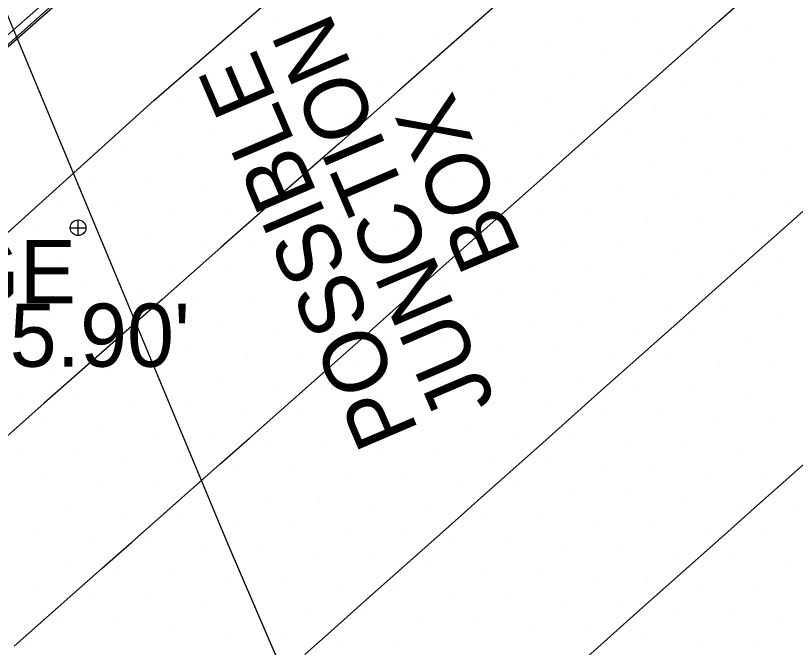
# Model space of a CAD drawing. Extents: x 1548934 to 1561348, y 809680 to 824075.
# Drawn here: x 1551840.54 to 1551890.2, y 810703.83 to 810744.09 of the extents above; entities that cross this region are included whole.
import ezdxf

# ---------------------------------------------------------------- set-up
doc = ezdxf.new("R2010")
doc.units = 0
for name, color, linetype in [('Default', 7, 'Continuous'), ('E_NCDOT_Vertical_Profile_Ground_Line', 7, 'Continuous'), ('Exist DTM Scan Elevation Point', 7, 'Continuous'), ('Exist Structure Major Bridge Seam Top Elevation', 7, 'Continuous'), ('Exist Structure Major Deck Tunnel Box Culvert', 7, 'Continuous'), ('Exist Structure Minor Junction Box Text', 7, 'Continuous'), ('P_RDY_Terminator_Cell', 7, 'Continuous'), ('PH Exist DTM Breakline', 7, 'Continuous')]:
    doc.layers.add(name, color=color, linetype=linetype)

# ---------------------------------------------------------------- blocks, each defined once
blk = doc.blocks.new('SurveyPointCell')
at = {"layer": 'Default'}
for p, q in [((0, -0.5), (0, 0.5)), ((-0.5, 0), (0.5, 0))]:
    blk.add_line(p, q, dxfattribs=at)
blk.add_circle((0, 0), 0.5, dxfattribs=at)

msp = doc.modelspace()

# ---------------------------------------------------------------- linework, layer by layer
at = {"layer": 'E_NCDOT_Vertical_Profile_Ground_Line'}
msp.add_lwpolyline([(1551838.214, 810728.632), (1551849.35, 810738.682), (1551862.088, 810749.773), (1551863.157, 810750.387), (1551864.251, 810750.957), (1551865.379, 810751.456), (1551866.533, 810751.891), (1551867.705, 810752.277), (1551868.889, 810752.622), (1551870.089, 810752.905), (1551871.306, 810753.096), (1551872.535, 810753.161), (1551873.764, 810753.111), (1551874.988, 810752.991), (1551876.211, 810752.848), (1551877.436, 810752.716), (1551878.664, 810752.596), (1551879.892, 810752.482), (1551892.357, 810763.33), (1551914.733, 810783.326), (1551936.975, 810803.465)], dxfattribs=at)
at = {"layer": 'Exist DTM Scan Elevation Point'}
for p, q in [((1551876.404, 810743.859), (1551876.404, 810743.859)), ((1551879.929, 810743.591), (1551879.929, 810743.591)), ((1551856.887, 810743.573), (1551856.887, 810743.573)), ((1551860.411, 810743.303), (1551860.411, 810743.303)), ((1551883.453, 810743.322), (1551883.453, 810743.322)), ((1551863.936, 810743.036), (1551863.936, 810743.036)), ((1551867.458, 810742.765), (1551867.458, 810742.765)), ((1551886.978, 810743.055), (1551886.978, 810743.055)), ((1551870.983, 810742.498), (1551870.983, 810742.498)), ((1551874.508, 810742.23), (1551874.508, 810742.23)), ((1551854.989, 810741.942), (1551854.989, 810741.942)), ((1551858.515, 810741.675), (1551858.515, 810741.675)), ((1551878.032, 810741.962), (1551878.032, 810741.962)), ((1551881.557, 810741.694), (1551881.557, 810741.694)), ((1551862.038, 810741.406), (1551862.038, 810741.406)), ((1551865.563, 810741.138), (1551865.563, 810741.138)), ((1551885.082, 810741.426), (1551885.082, 810741.426)), ((1551888.607, 810741.158), (1551888.607, 810741.158)), ((1551869.086, 810740.868), (1551869.086, 810740.868)), ((1551853.094, 810740.314), (1551853.094, 810740.314)), ((1551872.611, 810740.601), (1551872.611, 810740.601)), ((1551876.136, 810740.333), (1551876.136, 810740.333)), ((1551856.617, 810740.045), (1551856.617, 810740.045)), ((1551860.142, 810739.777), (1551860.142, 810739.777)), ((1551879.661, 810740.065), (1551879.661, 810740.065)), ((1551883.186, 810739.797), (1551883.186, 810739.797)), ((1551863.666, 810739.508), (1551863.666, 810739.508)), ((1551867.19, 810739.24), (1551867.19, 810739.24)), ((1551886.711, 810739.529), (1551886.711, 810739.529)), ((1551851.197, 810738.685), (1551851.197, 810738.685)), ((1551870.714, 810738.971), (1551870.714, 810738.971)), ((1551874.24, 810738.704), (1551874.24, 810738.704)), ((1551854.721, 810738.416), (1551854.721, 810738.416)), ((1551858.244, 810738.147), (1551858.244, 810738.147)), ((1551877.764, 810738.436), (1551877.764, 810738.436)), ((1551881.289, 810738.168), (1551881.289, 810738.168)), ((1551861.769, 810737.879), (1551861.769, 810737.879)), ((1551884.814, 810737.9), (1551884.814, 810737.9)), ((1551888.34, 810737.633), (1551888.34, 810737.633)), ((1551865.294, 810737.611), (1551865.294, 810737.611)), ((1551868.819, 810737.343), (1551868.819, 810737.343)), ((1551849.3, 810737.055), (1551849.3, 810737.055)), ((1551852.825, 810736.788), (1551852.825, 810736.788)), ((1551872.343, 810737.075), (1551872.343, 810737.075)), ((1551875.868, 810736.807), (1551875.868, 810736.807)), ((1551856.349, 810736.519), (1551856.349, 810736.519)), ((1551859.872, 810736.25), (1551859.872, 810736.25)), ((1551879.393, 810736.539), (1551879.393, 810736.539)), ((1551882.918, 810736.271), (1551882.918, 810736.271)), ((1551863.397, 810735.982), (1551863.397, 810735.982)), ((1551866.922, 810735.714), (1551866.922, 810735.714)), ((1551886.443, 810736.004), (1551886.443, 810736.004)), ((1551889.969, 810735.736), (1551889.969, 810735.736)), ((1551847.404, 810735.427), (1551847.404, 810735.427)), ((1551850.928, 810735.158), (1551850.928, 810735.158)), ((1551870.447, 810735.446), (1551870.447, 810735.446)), ((1551873.971, 810735.178), (1551873.971, 810735.178)), ((1551854.453, 810734.89), (1551854.453, 810734.89)), ((1551877.496, 810734.91), (1551877.496, 810734.91)), ((1551857.976, 810734.621), (1551857.976, 810734.621)), ((1551861.5, 810734.352), (1551861.5, 810734.352)), ((1551881.022, 810734.642), (1551881.022, 810734.642)), ((1551884.547, 810734.375), (1551884.547, 810734.375)), ((1551845.507, 810733.797), (1551845.507, 810733.797)), ((1551865.026, 810734.085), (1551865.026, 810734.085)), ((1551868.55, 810733.817), (1551868.55, 810733.817)), ((1551888.072, 810734.107), (1551888.072, 810734.107)), ((1551849.031, 810733.529), (1551849.031, 810733.529)), ((1551852.555, 810733.26), (1551852.555, 810733.26)), ((1551872.075, 810733.549), (1551872.075, 810733.549)), ((1551875.6, 810733.281), (1551875.6, 810733.281)), ((1551856.08, 810732.992), (1551856.08, 810732.992)), ((1551859.604, 810732.724), (1551859.604, 810732.724)), ((1551879.125, 810733.013), (1551879.125, 810733.013)), ((1551882.65, 810732.746), (1551882.65, 810732.746)), ((1551843.612, 810732.17), (1551843.612, 810732.17)), ((1551863.129, 810732.456), (1551863.129, 810732.456)), ((1551866.654, 810732.188), (1551866.654, 810732.188)), ((1551886.176, 810732.478), (1551886.176, 810732.478)), ((1551889.701, 810732.211), (1551889.701, 810732.211)), ((1551847.135, 810731.9), (1551847.135, 810731.9)), ((1551870.179, 810731.92), (1551870.179, 810731.92)), ((1551850.659, 810731.632), (1551850.659, 810731.632)), ((1551854.183, 810731.363), (1551854.183, 810731.363)), ((1551873.704, 810731.652), (1551873.704, 810731.652)), ((1551877.229, 810731.384), (1551877.229, 810731.384)), ((1551857.708, 810731.095), (1551857.708, 810731.095)), ((1551861.233, 810730.827), (1551861.233, 810730.827)), ((1551880.754, 810731.117), (1551880.754, 810731.117)), ((1551884.279, 810730.849), (1551884.279, 810730.849)), ((1551841.716, 810730.541), (1551841.716, 810730.541)), ((1551845.24, 810730.272), (1551845.24, 810730.272)), ((1551864.757, 810730.559), (1551864.757, 810730.559)), ((1551868.282, 810730.291), (1551868.282, 810730.291)), ((1551887.805, 810730.582), (1551887.805, 810730.582)), ((1551848.762, 810730.002), (1551848.762, 810730.002)), ((1551852.287, 810729.734), (1551852.287, 810729.734)), ((1551871.807, 810730.023), (1551871.807, 810730.023)), ((1551875.333, 810729.756), (1551875.333, 810729.756)), ((1551855.811, 810729.466), (1551855.811, 810729.466)), ((1551859.336, 810729.198), (1551859.336, 810729.198)), ((1551878.858, 810729.488), (1551878.858, 810729.488)), ((1551882.383, 810729.22), (1551882.383, 810729.22)), ((1551862.861, 810728.93), (1551862.861, 810728.93)), ((1551885.908, 810728.953), (1551885.908, 810728.953)), ((1551843.344, 810728.644), (1551843.344, 810728.644)), ((1551846.867, 810728.374), (1551846.867, 810728.374)), ((1551866.386, 810728.662), (1551866.386, 810728.662)), ((1551869.911, 810728.394), (1551869.911, 810728.394)), ((1551889.433, 810728.685), (1551889.433, 810728.685)), ((1551850.39, 810728.105), (1551850.39, 810728.105)), ((1551853.915, 810727.837), (1551853.915, 810727.837)), ((1551873.436, 810728.127), (1551873.436, 810728.127)), ((1551876.961, 810727.859), (1551876.961, 810727.859)), ((1551857.44, 810727.569), (1551857.44, 810727.569)), ((1551860.965, 810727.301), (1551860.965, 810727.301)), ((1551880.487, 810727.591), (1551880.487, 810727.591)), ((1551884.012, 810727.324), (1551884.012, 810727.324)), ((1551841.447, 810727.015), (1551841.447, 810727.015)), ((1551844.971, 810726.746), (1551844.971, 810726.746)), ((1551864.49, 810727.033), (1551864.49, 810727.033)), ((1551868.014, 810726.765), (1551868.014, 810726.765)), ((1551887.537, 810727.056), (1551887.537, 810727.056)), ((1551848.495, 810726.477), (1551848.495, 810726.477)), ((1551852.018, 810726.208), (1551852.018, 810726.208)), ((1551871.54, 810726.498), (1551871.54, 810726.498)), ((1551875.065, 810726.23), (1551875.065, 810726.23)), ((1551855.543, 810725.94), (1551855.543, 810725.94)), ((1551878.59, 810725.963), (1551878.59, 810725.963)), ((1551859.068, 810725.672), (1551859.068, 810725.672)), ((1551862.593, 810725.404), (1551862.593, 810725.404)), ((1551882.116, 810725.695), (1551882.116, 810725.695)), ((1551885.641, 810725.427), (1551885.641, 810725.427)), ((1551843.075, 810725.117), (1551843.075, 810725.117)), ((1551846.598, 810724.848), (1551846.598, 810724.848)), ((1551866.118, 810725.136), (1551866.118, 810725.136)), ((1551869.643, 810724.869), (1551869.643, 810724.869)), ((1551889.166, 810725.16), (1551889.166, 810725.16)), ((1551850.123, 810724.579), (1551850.123, 810724.579)), ((1551853.647, 810724.311), (1551853.647, 810724.311)), ((1551873.169, 810724.601), (1551873.169, 810724.601)), ((1551876.694, 810724.334), (1551876.694, 810724.334)), ((1551857.172, 810724.043), (1551857.172, 810724.043)), ((1551860.697, 810723.775), (1551860.697, 810723.775)), ((1551880.219, 810724.066), (1551880.219, 810724.066)), ((1551883.744, 810723.798), (1551883.744, 810723.798)), ((1551841.179, 810723.488), (1551841.179, 810723.488)), ((1551864.222, 810723.507), (1551864.222, 810723.507)), ((1551867.747, 810723.24), (1551867.747, 810723.24)), ((1551887.269, 810723.531), (1551887.269, 810723.531)), ((1551844.702, 810723.219), (1551844.702, 810723.219)), ((1551848.226, 810722.951), (1551848.226, 810722.951)), ((1551871.272, 810722.972), (1551871.272, 810722.972)), ((1551851.751, 810722.682), (1551851.751, 810722.682)), ((1551855.275, 810722.414), (1551855.275, 810722.414)), ((1551874.798, 810722.705), (1551874.798, 810722.705)), ((1551878.323, 810722.437), (1551878.323, 810722.437)), ((1551858.8, 810722.146), (1551858.8, 810722.146)), ((1551862.325, 810721.878), (1551862.325, 810721.878)), ((1551881.848, 810722.169), (1551881.848, 810722.169)), ((1551885.373, 810721.902), (1551885.373, 810721.902)), ((1551842.806, 810721.59), (1551842.806, 810721.59)), ((1551846.33, 810721.322), (1551846.33, 810721.322)), ((1551865.851, 810721.611), (1551865.851, 810721.611)), ((1551869.376, 810721.343), (1551869.376, 810721.343)), ((1551888.898, 810721.634), (1551888.898, 810721.634)), ((1551849.855, 810721.054), (1551849.855, 810721.054)), ((1551853.379, 810720.786), (1551853.379, 810720.786)), ((1551872.901, 810721.076), (1551872.901, 810721.076)), ((1551876.426, 810720.808), (1551876.426, 810720.808)), ((1551856.904, 810720.517), (1551856.904, 810720.517)), ((1551860.429, 810720.249), (1551860.429, 810720.249)), ((1551879.952, 810720.54), (1551879.952, 810720.54)), ((1551883.477, 810720.273), (1551883.477, 810720.273)), ((1551840.91, 810719.961), (1551840.91, 810719.961)), ((1551863.954, 810719.982), (1551863.954, 810719.982)), ((1551887.002, 810720.005), (1551887.002, 810720.005)), ((1551844.434, 810719.693), (1551844.434, 810719.693)), ((1551847.958, 810719.425), (1551847.958, 810719.425)), ((1551867.479, 810719.714), (1551867.479, 810719.714)), ((1551871.005, 810719.447), (1551871.005, 810719.447)), ((1551851.483, 810719.157), (1551851.483, 810719.157)), ((1551855.008, 810718.889), (1551855.008, 810718.889)), ((1551874.53, 810719.179), (1551874.53, 810719.179)), ((1551878.055, 810718.912), (1551878.055, 810718.912)), ((1551858.533, 810718.621), (1551858.533, 810718.621)), ((1551862.058, 810718.353), (1551862.058, 810718.353)), ((1551881.58, 810718.644), (1551881.58, 810718.644)), ((1551885.106, 810718.376), (1551885.106, 810718.376)), ((1551842.537, 810718.064), (1551842.537, 810718.064)), ((1551846.062, 810717.796), (1551846.062, 810717.796)), ((1551865.583, 810718.085), (1551865.583, 810718.085)), ((1551869.108, 810717.818), (1551869.108, 810717.818)), ((1551888.631, 810718.109), (1551888.631, 810718.109)), ((1551849.587, 810717.528), (1551849.587, 810717.528)), ((1551872.634, 810717.55), (1551872.634, 810717.55)), ((1551876.159, 810717.283), (1551876.159, 810717.283)), ((1551853.111, 810717.26), (1551853.111, 810717.26)), ((1551856.636, 810716.992), (1551856.636, 810716.992)), ((1551879.684, 810717.015), (1551879.684, 810717.015)), ((1551840.641, 810716.435), (1551840.641, 810716.435)), ((1551860.161, 810716.724), (1551860.161, 810716.724)), ((1551863.687, 810716.456), (1551863.687, 810716.456)), ((1551883.209, 810716.747), (1551883.209, 810716.747)), ((1551886.734, 810716.48), (1551886.734, 810716.48)), ((1551844.166, 810716.167), (1551844.166, 810716.167)), ((1551847.69, 810715.899), (1551847.69, 810715.899)), ((1551867.212, 810716.189), (1551867.212, 810716.189)), ((1551870.737, 810715.921), (1551870.737, 810715.921)), ((1551851.215, 810715.631), (1551851.215, 810715.631)), ((1551854.74, 810715.363), (1551854.74, 810715.363)), ((1551874.262, 810715.654), (1551874.262, 810715.654)), ((1551877.788, 810715.386), (1551877.788, 810715.386)), ((1551858.265, 810715.095), (1551858.265, 810715.095)), ((1551861.79, 810714.828), (1551861.79, 810714.828)), ((1551881.313, 810715.118), (1551881.313, 810715.118)), ((1551884.838, 810714.851), (1551884.838, 810714.851)), ((1551842.269, 810714.538), (1551842.269, 810714.538)), ((1551865.316, 810714.56), (1551865.316, 810714.56)), ((1551868.841, 810714.292), (1551868.841, 810714.292)), ((1551888.363, 810714.583), (1551888.363, 810714.583)), ((1551845.794, 810714.27), (1551845.794, 810714.27)), ((1551849.319, 810714.002), (1551849.319, 810714.002)), ((1551872.366, 810714.025), (1551872.366, 810714.025)), ((1551852.843, 810713.734), (1551852.843, 810713.734)), ((1551856.369, 810713.466), (1551856.369, 810713.466)), ((1551875.891, 810713.757), (1551875.891, 810713.757)), ((1551879.417, 810713.49), (1551879.417, 810713.49)), ((1551859.894, 810713.199), (1551859.894, 810713.199)), ((1551863.419, 810712.931), (1551863.419, 810712.931)), ((1551882.942, 810713.222), (1551882.942, 810713.222)), ((1551886.467, 810712.954), (1551886.467, 810712.954)), ((1551843.898, 810712.641), (1551843.898, 810712.641)), ((1551847.422, 810712.373), (1551847.422, 810712.373)), ((1551866.945, 810712.664), (1551866.945, 810712.664)), ((1551870.47, 810712.396), (1551870.47, 810712.396)), ((1551889.993, 810712.687), (1551889.993, 810712.687)), ((1551850.947, 810712.105), (1551850.947, 810712.105)), ((1551854.472, 810711.837), (1551854.472, 810711.837)), ((1551873.995, 810712.128), (1551873.995, 810712.128)), ((1551877.52, 810711.861), (1551877.52, 810711.861)), ((1551857.997, 810711.57), (1551857.997, 810711.57)), ((1551881.045, 810711.593), (1551881.045, 810711.593)), ((1551884.571, 810711.325), (1551884.571, 810711.325)), ((1551842.001, 810711.012), (1551842.001, 810711.012)), ((1551861.523, 810711.302), (1551861.523, 810711.302)), ((1551865.048, 810711.035), (1551865.048, 810711.035)), ((1551888.096, 810711.058), (1551888.096, 810711.058)), ((1551845.526, 810710.744), (1551845.526, 810710.744)), ((1551849.051, 810710.476), (1551849.051, 810710.476)), ((1551868.573, 810710.767), (1551868.573, 810710.767)), ((1551872.099, 810710.499), (1551872.099, 810710.499)), ((1551852.576, 810710.208), (1551852.576, 810710.208)), ((1551856.101, 810709.941), (1551856.101, 810709.941)), ((1551875.624, 810710.232), (1551875.624, 810710.232)), ((1551879.149, 810709.964), (1551879.149, 810709.964)), ((1551859.626, 810709.673), (1551859.626, 810709.673)), ((1551863.152, 810709.406), (1551863.152, 810709.406)), ((1551882.674, 810709.697), (1551882.674, 810709.697)), ((1551886.2, 810709.429), (1551886.2, 810709.429)), ((1551843.63, 810709.115), (1551843.63, 810709.115)), ((1551847.154, 810708.847), (1551847.154, 810708.847)), ((1551866.677, 810709.138), (1551866.677, 810709.138)), ((1551870.202, 810708.87), (1551870.202, 810708.87)), ((1551889.726, 810709.162), (1551889.726, 810709.162)), ((1551850.68, 810708.579), (1551850.68, 810708.579)), ((1551873.727, 810708.603), (1551873.727, 810708.603)), ((1551877.253, 810708.335), (1551877.253, 810708.335)), ((1551854.205, 810708.312), (1551854.205, 810708.312)), ((1551857.73, 810708.044), (1551857.73, 810708.044)), ((1551880.778, 810708.068), (1551880.778, 810708.068)), ((1551841.733, 810707.486), (1551841.733, 810707.486)), ((1551861.255, 810707.777), (1551861.255, 810707.777)), ((1551864.781, 810707.509), (1551864.781, 810707.509)), ((1551884.304, 810707.8), (1551884.304, 810707.8)), ((1551887.829, 810707.533), (1551887.829, 810707.533)), ((1551845.258, 810707.218), (1551845.258, 810707.218)), ((1551848.783, 810706.95), (1551848.783, 810706.95)), ((1551868.306, 810707.242), (1551868.306, 810707.242)), ((1551871.831, 810706.974), (1551871.831, 810706.974)), ((1551852.308, 810706.683), (1551852.308, 810706.683)), ((1551855.834, 810706.415), (1551855.834, 810706.415)), ((1551875.356, 810706.706), (1551875.356, 810706.706)), ((1551878.881, 810706.439), (1551878.881, 810706.439)), ((1551859.359, 810706.148), (1551859.359, 810706.148)), ((1551862.884, 810705.88), (1551862.884, 810705.88)), ((1551882.407, 810706.172), (1551882.407, 810706.172)), ((1551885.933, 810705.904), (1551885.933, 810705.904)), ((1551843.362, 810705.589), (1551843.362, 810705.589)), ((1551866.409, 810705.612), (1551866.409, 810705.612)), ((1551889.459, 810705.637), (1551889.459, 810705.637)), ((1551846.887, 810705.322), (1551846.887, 810705.322)), ((1551850.412, 810705.054), (1551850.412, 810705.054)), ((1551869.935, 810705.345), (1551869.935, 810705.345)), ((1551873.46, 810705.077), (1551873.46, 810705.077)), ((1551853.937, 810704.786), (1551853.937, 810704.786)), ((1551857.463, 810704.519), (1551857.463, 810704.519)), ((1551876.985, 810704.81), (1551876.985, 810704.81)), ((1551880.511, 810704.543), (1551880.511, 810704.543)), ((1551841.465, 810703.96), (1551841.465, 810703.96)), ((1551860.988, 810704.251), (1551860.988, 810704.251)), ((1551864.513, 810703.984), (1551864.513, 810703.984)), ((1551884.037, 810704.275), (1551884.037, 810704.275)), ((1551887.562, 810704.008), (1551887.562, 810704.008))]:
    msp.add_line(p, q, dxfattribs=at)
at = {"layer": 'Exist Structure Major Deck Tunnel Box Culvert'}
msp.add_lwpolyline([(1551890.16, 810628.772), (1551869.489, 810674.52), (1551854.065, 810710.393), (1551839.842, 810744.541), (1551817.227, 810801.667), (1551801.118, 810844.761), (1551789.242, 810877.577)], dxfattribs=at)
at = {"layer": 'P_RDY_Terminator_Cell'}
for points in [[(1551855.807, 810756.759), (1551844.541, 810746.851), (1551833.297, 810736.905), (1551822.186, 810726.825), (1551810.973, 810716.872), (1551799.873, 810706.978)], [(1551856.295, 810756.179), (1551844.812, 810746.522), (1551833.621, 810736.534), (1551822.461, 810726.511), (1551811.222, 810716.578), (1551800.129, 810706.691)], [(1551878.836, 810751.55), (1551876.115, 810749.151), (1551868.615, 810742.538), (1551864.865, 810739.231), (1551861.115, 810735.924), (1551857.365, 810732.617), (1551853.615, 810729.31), (1551849.865, 810726.003), (1551842.365, 810719.389), (1551838.615, 810716.082), (1551834.865, 810712.775), (1551831.115, 810709.468), (1551827.366, 810706.161), (1551823.616, 810702.854), (1551816.116, 810696.24), (1551812.366, 810692.933), (1551810.993, 810691.723)], [(1551840.436, 810703.91), (1551842.309, 810705.565), (1551844.183, 810707.221), (1551846.056, 810708.876), (1551847.929, 810710.532), (1551849.802, 810712.188), (1551851.675, 810713.843), (1551853.549, 810715.499), (1551855.422, 810717.155), (1551857.294, 810718.811), (1551859.163, 810720.472), (1551861.031, 810722.133), (1551862.9, 810723.794), (1551864.768, 810725.455), (1551866.637, 810727.116), (1551868.505, 810728.777), (1551870.374, 810730.438), (1551872.242, 810732.099), (1551874.111, 810733.759), (1551875.979, 810735.42), (1551877.848, 810737.081), (1551879.716, 810738.742), (1551881.585, 810740.403), (1551883.453, 810742.064), (1551885.322, 810743.725), (1551887.19, 810745.386)], [(1551858.951, 810703.379), (1551860.818, 810705.041), (1551862.686, 810706.703), (1551864.553, 810708.365), (1551866.421, 810710.027), (1551868.288, 810711.689), (1551870.156, 810713.351), (1551872.023, 810715.013), (1551873.891, 810716.675), (1551875.758, 810718.337), (1551877.626, 810719.999), (1551879.493, 810721.662), (1551881.361, 810723.324), (1551883.228, 810724.986), (1551885.096, 810726.648), (1551886.963, 810728.31), (1551888.831, 810729.972), (1551890.698, 810731.634)], [(1551891.29, 810715.996), (1551889.422, 810714.334), (1551887.555, 810712.671), (1551885.688, 810711.009), (1551883.821, 810709.346), (1551881.954, 810707.684), (1551880.087, 810706.021), (1551878.22, 810704.359), (1551876.353, 810702.696)]]:
    msp.add_lwpolyline(points, dxfattribs=at)
at = {"layer": 'PH Exist DTM Breakline'}
msp.add_lwpolyline([(1551799.527, 810706.96), (1551804.203, 810710.476), (1551808.738, 810714.535), (1551845.4, 810746.826), (1551853.036, 810753.543), (1551856.858, 810755.793)], dxfattribs=at)

# ---------------------------------------------------------------- block references
at = {"layer": 'Default'}
msp.add_blockref('SurveyPointCell', (1551844.519, 810730.568), dxfattribs=at)

# ---------------------------------------------------------------- texts
at = {"layer": 'Exist Structure Major Bridge Seam Top Elevation'}
for s, p in [('BRIDGE', (1551823.778, 810725.76)), ("SEAM=735.90'", (1551815.807, 810721.713))]:
    msp.add_text(s, height=4.02, dxfattribs=at).set_placement(p)
at = {"layer": 'Exist Structure Minor Junction Box Text'}
for s, p in [('JUNCTION', (1551871.139, 810719.47)), ('POSSIBLE', (1551866.246, 810717.62)), ('BOX', (1551872.773, 810728.932))]:
    msp.add_text(s, height=4.02, rotation=113.1736, dxfattribs=at).set_placement(p)

doc.saveas('drawing.dxf')
